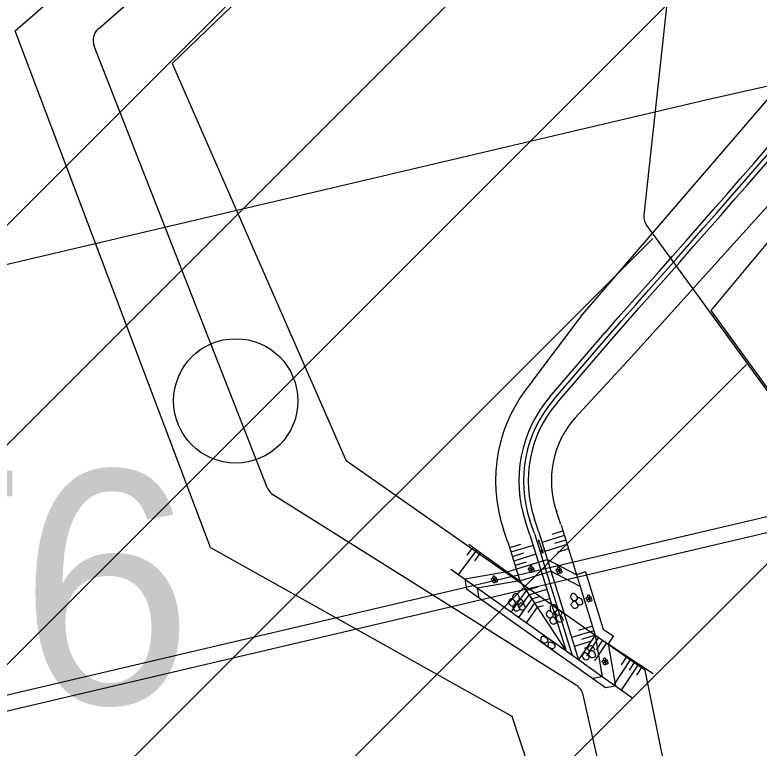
# Model space of a CAD drawing. Extents: x -510185 to -506993, y -1126306 to -1123642.
# Drawn here: x -508774.35 to -508726.45, y -1124982.01 to -1124934.82 of the extents above; entities that cross this region are included whole.
import ezdxf

# ---------------------------------------------------------------- set-up
doc = ezdxf.new("R2010")
doc.units = 0
for name, color, linetype in [('navrh', 7, 'Continuous'), ('parcelni hranice', 7, 'Continuous'), ('tunky', 7, 'Continuous'), ('u_popis', 7, 'Continuous'), ('u_soutok', 7, 'Continuous'), ('u_stávající', 7, 'Continuous'), ('u_tok Luha', 7, 'Continuous'), ('u_vysadba', 7, 'Continuous'), ('u_ČEPS nadzemní VVN', 7, 'Continuous'), ('ČEPS', 7, 'Continuous')]:
    doc.layers.add(name, color=color, linetype=linetype)

msp = doc.modelspace()

# ---------------------------------------------------------------- linework, layer by layer
at = {"layer": 'navrh'}
for p, q in [((-508737.802, -1124954.076), (-508722.605, -1124936.411)), ((-508734.666, -1124956.835), (-508719.179, -1124939.644))]:
    msp.add_line(p, q, dxfattribs=at)
msp.add_spline([(-508736.164, -1124955.486), (-508708.893, -1124923.231), (-508689.926, -1124896.928)], degree=3, dxfattribs=at)
at = {"layer": 'parcelni hranice'}
for p, q in [((-508774.33, -1124935.85), (-508741.4, -1124906.94)), ((-508734.97, -1124909.75), (-508764.23, -1124937.95)), ((-508761.77, -1124969.1), (-508774.33, -1124935.85)), ((-508764.23, -1124937.95), (-508753.03, -1124963.52)), ((-508733.8, -1124976.98), (-508753.03, -1124963.52)), ((-508761.77, -1124969.1), (-508742.36, -1124979.95)), ((-508733.8, -1124976.98), (-508730.25, -1124994.76)), ((-508742.36, -1124979.95), (-508737.99, -1124993.32))]:
    msp.add_line(p, q, dxfattribs=at)
at = {"layer": 'tunky'}
msp.add_circle((-508760.14, -1124959.658), 4, dxfattribs=at)
msp.add_circle((-508760.14, -1124959.658), 4, dxfattribs=at)
at = {"layer": 'u_soutok'}
for p, q in [((-508741.053, -1124958.417), (-508737.802, -1124954.076)), ((-508739.916, -1124959.394), (-508736.391, -1124955.29)), ((-508739.688, -1124959.59), (-508736.164, -1124955.486)), ((-508739.46, -1124959.785), (-508735.936, -1124955.681)), ((-508738.323, -1124960.762), (-508734.666, -1124956.835)), ((-508739.212, -1124967.62), (-508739.494, -1124966.782)), ((-508741.202, -1124968.29), (-508741.484, -1124967.453)), ((-508740.917, -1124968.195), (-508741.2, -1124967.357)), ((-508740.633, -1124968.099), (-508740.915, -1124967.261)), ((-508739.198, -1124967.661), (-508737.972, -1124971.611)), ((-508742.623, -1124968.769), (-508742.905, -1124967.932)), ((-508740.917, -1124968.195), (-508738.479, -1124976.047)), ((-508740.631, -1124968.106), (-508738.076, -1124976.333)), ((-508739.08, -1124968.043), (-508739.796, -1124968.265)), ((-508741.204, -1124968.284), (-508738.881, -1124975.762)), ((-508738.991, -1124968.329), (-508740.423, -1124968.774)), ((-508738.902, -1124968.616), (-508739.618, -1124968.838)), ((-508744.868, -1124969.073), (-508745.259, -1124969.59)), ((-508745.139, -1124968.873), (-508742.665, -1124970.66)), ((-508742.636, -1124968.728), (-508741.855, -1124971.246)), ((-508741.8, -1124968.892), (-508742.516, -1124969.115)), ((-508740.995, -1124968.956), (-508742.427, -1124969.401)), ((-508738.813, -1124968.902), (-508740.245, -1124969.347)), ((-508744.623, -1124969.247), (-508745.8, -1124970.803)), ((-508744.379, -1124969.421), (-508744.78, -1124969.952)), ((-508741.622, -1124969.465), (-508742.338, -1124969.688)), ((-508740.817, -1124969.529), (-508742.249, -1124969.974)), ((-508738.724, -1124969.189), (-508739.44, -1124969.411)), ((-508742.665, -1124970.66), (-508740.086, -1124969.859)), ((-508741.444, -1124970.038), (-508742.161, -1124970.261)), ((-508738.209, -1124970.847), (-508740.086, -1124969.859)), ((-508745.416, -1124971.129), (-508746.296, -1124970.505)), ((-508742.665, -1124970.66), (-508745.404, -1124971.127)), ((-508742.665, -1124970.66), (-508741.855, -1124971.246)), ((-508741.855, -1124971.246), (-508739.849, -1124970.623)), ((-508737.972, -1124971.611), (-508739.849, -1124970.623)), ((-508737.636, -1124970.669), (-508738.209, -1124970.847)), ((-508737.636, -1124970.669), (-508736.491, -1124974.354)), ((-508744.593, -1124971.712), (-508745.416, -1124971.129)), ((-508745.404, -1124971.127), (-508745.295, -1124971.766)), ((-508741.855, -1124971.246), (-508744.593, -1124971.712)), ((-508741.855, -1124971.246), (-508738.881, -1124975.762)), ((-508736.331, -1124978.121), (-508745.295, -1124971.766)), ((-508738.881, -1124975.762), (-508744.593, -1124971.712)), ((-508744.593, -1124971.712), (-508744.484, -1124972.352)), ((-508741.445, -1124971.867), (-508742.425, -1124973.249)), ((-508741.445, -1124971.867), (-508740.7, -1124971.635)), ((-508741.268, -1124972.136), (-508740.118, -1124971.779)), ((-508737.972, -1124971.611), (-508737.001, -1124974.735)), ((-508741.091, -1124972.405), (-508741.936, -1124973.596)), ((-508741.268, -1124972.136), (-508741.826, -1124972.922)), ((-508741.091, -1124972.405), (-508740.516, -1124972.226)), ((-508740.914, -1124972.674), (-508739.935, -1124972.37)), ((-508740.737, -1124972.943), (-508741.446, -1124973.943)), ((-508740.914, -1124972.674), (-508741.337, -1124973.269)), ((-508740.737, -1124972.943), (-508740.333, -1124972.817)), ((-508737.179, -1124974.162), (-508738.073, -1124974.44)), ((-508736.491, -1124974.354), (-508735.836, -1124974.789)), ((-508737.09, -1124974.449), (-508738.523, -1124974.894)), ((-508737.001, -1124974.735), (-508738.076, -1124976.333)), ((-508737.001, -1124974.735), (-508737.895, -1124975.013)), ((-508737.534, -1124976.058), (-508736.762, -1124974.894)), ((-508737.001, -1124974.735), (-508736.168, -1124975.289)), ((-508737.001, -1124974.735), (-508736.544, -1124977.419)), ((-508735.83, -1124974.78), (-508736.168, -1124975.289)), ((-508737.268, -1124975.133), (-508738.345, -1124975.467)), ((-508737.034, -1124976.39), (-508736.262, -1124975.226)), ((-508736.917, -1124975.67), (-508736.512, -1124975.06)), ((-508736.168, -1124975.289), (-508733.282, -1124977.205)), ((-508736.168, -1124975.289), (-508735.704, -1124978.014)), ((-508738.076, -1124976.333), (-508738.881, -1124975.762)), ((-508737.535, -1124975.53), (-508737.717, -1124975.586)), ((-508736.544, -1124977.419), (-508738.076, -1124976.333)), ((-508734.706, -1124976.26), (-508735.827, -1124977.95)), ((-508734.956, -1124976.094), (-508735.323, -1124976.648)), ((-508734.206, -1124976.592), (-508735.327, -1124978.282)), ((-508734.206, -1124976.592), (-508735.327, -1124978.282)), ((-508734.456, -1124976.426), (-508734.823, -1124976.98)), ((-508734.323, -1124977.311), (-508733.956, -1124976.758)), ((-508736.544, -1124977.419), (-508737.172, -1124977.525)), ((-508735.704, -1124978.014), (-508736.544, -1124977.419)), ((-508735.704, -1124978.014), (-508736.331, -1124978.121)), ((-508734.653, -1124978.76), (-508735.704, -1124978.014))]:
    msp.add_line(p, q, dxfattribs=at)
msp.add_lwpolyline([(-508740.678, -1124968.6), (-508740.612, -1124968.657), (-508740.642, -1124968.772), (-508740.596, -1124968.784), (-508740.374, -1124969.456), (-508740.401, -1124969.225), (-508740.374, -1124969.456), (-508740.493, -1124969.259)], dxfattribs=at)
for radius in [9.799, 8.3, 8, 7.7, 6.201]:
    msp.add_arc((-508733.619, -1124964.802), radius, 139.3459, 198.6283, dxfattribs=at)
for points in [[(-508736.393, -1124955.292), (-508709.13, -1124923.047), (-508690.169, -1124896.752)], [(-508735.934, -1124955.679), (-508708.657, -1124923.416), (-508689.682, -1124897.103)], [(-508741.273, -1124970.416), (-508741.254, -1124970.395), (-508741.228, -1124970.397), (-508741.196, -1124970.42), (-508741.167, -1124970.465), (-508741.155, -1124970.504), (-508741.167, -1124970.541), (-508741.19, -1124970.557), (-508741.237, -1124970.564), (-508741.263, -1124970.543), (-508741.292, -1124970.507), (-508741.302, -1124970.48), (-508741.295, -1124970.454), (-508741.282, -1124970.43), (-508741.268, -1124970.414)], [(-508741.195, -1124970.554), (-508741.176, -1124970.534), (-508741.15, -1124970.536), (-508741.118, -1124970.559), (-508741.089, -1124970.604), (-508741.077, -1124970.643), (-508741.089, -1124970.68), (-508741.111, -1124970.695), (-508741.159, -1124970.703), (-508741.185, -1124970.682), (-508741.213, -1124970.646), (-508741.224, -1124970.619), (-508741.217, -1124970.593), (-508741.203, -1124970.569), (-508741.19, -1124970.553)], [(-508741.099, -1124970.282), (-508741.143, -1124970.263), (-508741.178, -1124970.277), (-508741.214, -1124970.308), (-508741.22, -1124970.342), (-508741.21, -1124970.394)], [(-508741.153, -1124970.444), (-508741.136, -1124970.44), (-508741.102, -1124970.423), (-508741.073, -1124970.398), (-508741.064, -1124970.377), (-508741.066, -1124970.356), (-508741.08, -1124970.309), (-508741.102, -1124970.278)], [(-508740.954, -1124970.485), (-508740.959, -1124970.443), (-508740.973, -1124970.422), (-508741.002, -1124970.388), (-508741.041, -1124970.385), (-508741.085, -1124970.41), (-508741.105, -1124970.429), (-508741.102, -1124970.456), (-508741.078, -1124970.494), (-508741.072, -1124970.507)], [(-508741.052, -1124970.508), (-508741.033, -1124970.487), (-508741.007, -1124970.489), (-508740.975, -1124970.513), (-508740.946, -1124970.557), (-508740.934, -1124970.597), (-508740.946, -1124970.634), (-508740.969, -1124970.649), (-508741.016, -1124970.656), (-508741.042, -1124970.636), (-508741.07, -1124970.599), (-508741.081, -1124970.572), (-508741.074, -1124970.546), (-508741.06, -1124970.522), (-508741.047, -1124970.506)], [(-508739.486, -1124970.495), (-508739.467, -1124970.475), (-508739.441, -1124970.477), (-508739.409, -1124970.5), (-508739.38, -1124970.544), (-508739.368, -1124970.584), (-508739.38, -1124970.621), (-508739.403, -1124970.636), (-508739.45, -1124970.643), (-508739.476, -1124970.623), (-508739.504, -1124970.586), (-508739.515, -1124970.56), (-508739.508, -1124970.533), (-508739.494, -1124970.509), (-508739.481, -1124970.493)], [(-508739.312, -1124970.361), (-508739.356, -1124970.342), (-508739.391, -1124970.356), (-508739.427, -1124970.387), (-508739.433, -1124970.421), (-508739.423, -1124970.473)], [(-508739.366, -1124970.524), (-508739.349, -1124970.519), (-508739.315, -1124970.502), (-508739.286, -1124970.478), (-508739.277, -1124970.456), (-508739.279, -1124970.436), (-508739.293, -1124970.389), (-508739.315, -1124970.357)], [(-508739.167, -1124970.565), (-508739.172, -1124970.523), (-508739.186, -1124970.501), (-508739.215, -1124970.467), (-508739.254, -1124970.465), (-508739.298, -1124970.489), (-508739.318, -1124970.509), (-508739.315, -1124970.535), (-508739.291, -1124970.574), (-508739.285, -1124970.586)], [(-508739.265, -1124970.587), (-508739.246, -1124970.567), (-508739.22, -1124970.569), (-508739.188, -1124970.592), (-508739.159, -1124970.636), (-508739.147, -1124970.676), (-508739.159, -1124970.713), (-508739.181, -1124970.728), (-508739.229, -1124970.736), (-508739.255, -1124970.715), (-508739.283, -1124970.679), (-508739.294, -1124970.652), (-508739.287, -1124970.625), (-508739.273, -1124970.601), (-508739.26, -1124970.586)], [(-508743.646, -1124971.078), (-508743.626, -1124971.058), (-508743.601, -1124971.06), (-508743.569, -1124971.083), (-508743.54, -1124971.128), (-508743.528, -1124971.167), (-508743.54, -1124971.204), (-508743.562, -1124971.219), (-508743.609, -1124971.227), (-508743.636, -1124971.206), (-508743.664, -1124971.17), (-508743.675, -1124971.143), (-508743.667, -1124971.117), (-508743.654, -1124971.093), (-508743.641, -1124971.077)], [(-508743.472, -1124970.945), (-508743.516, -1124970.926), (-508743.551, -1124970.94), (-508743.587, -1124970.971), (-508743.593, -1124971.005), (-508743.583, -1124971.057)], [(-508743.526, -1124971.107), (-508743.509, -1124971.102), (-508743.475, -1124971.086), (-508743.446, -1124971.061), (-508743.437, -1124971.04), (-508743.438, -1124971.019), (-508743.453, -1124970.972), (-508743.474, -1124970.941)], [(-508743.327, -1124971.148), (-508743.332, -1124971.106), (-508743.346, -1124971.085), (-508743.375, -1124971.051), (-508743.414, -1124971.048), (-508743.458, -1124971.073), (-508743.477, -1124971.092), (-508743.475, -1124971.119), (-508743.451, -1124971.157), (-508743.445, -1124971.17)], [(-508739.408, -1124970.634), (-508739.389, -1124970.613), (-508739.363, -1124970.615), (-508739.331, -1124970.639), (-508739.302, -1124970.683), (-508739.29, -1124970.722), (-508739.302, -1124970.759), (-508739.324, -1124970.775), (-508739.372, -1124970.782), (-508739.398, -1124970.761), (-508739.426, -1124970.725), (-508739.437, -1124970.698), (-508739.43, -1124970.672), (-508739.416, -1124970.648), (-508739.403, -1124970.632)], [(-508743.568, -1124971.217), (-508743.548, -1124971.197), (-508743.523, -1124971.199), (-508743.491, -1124971.222), (-508743.462, -1124971.266), (-508743.45, -1124971.306), (-508743.462, -1124971.343), (-508743.484, -1124971.358), (-508743.531, -1124971.366), (-508743.557, -1124971.345), (-508743.586, -1124971.309), (-508743.597, -1124971.282), (-508743.589, -1124971.255), (-508743.576, -1124971.232), (-508743.562, -1124971.216)], [(-508743.425, -1124971.171), (-508743.405, -1124971.15), (-508743.38, -1124971.152), (-508743.348, -1124971.176), (-508743.319, -1124971.22), (-508743.307, -1124971.259), (-508743.319, -1124971.297), (-508743.341, -1124971.312), (-508743.388, -1124971.319), (-508743.415, -1124971.298), (-508743.443, -1124971.262), (-508743.454, -1124971.235), (-508743.446, -1124971.209), (-508743.433, -1124971.185), (-508743.419, -1124971.169)], [(-508738.503, -1124972.095), (-508738.446, -1124972.036), (-508738.372, -1124972.042), (-508738.281, -1124972.109), (-508738.197, -1124972.236), (-508738.163, -1124972.35), (-508738.197, -1124972.457), (-508738.262, -1124972.501), (-508738.398, -1124972.522), (-508738.473, -1124972.463), (-508738.555, -1124972.358), (-508738.587, -1124972.281), (-508738.565, -1124972.205), (-508738.526, -1124972.136), (-508738.487, -1124972.09)], [(-508742.49, -1124972.438), (-508742.433, -1124972.379), (-508742.359, -1124972.385), (-508742.268, -1124972.452), (-508742.184, -1124972.579), (-508742.15, -1124972.693), (-508742.184, -1124972.8), (-508742.249, -1124972.844), (-508742.385, -1124972.865), (-508742.46, -1124972.806), (-508742.542, -1124972.701), (-508742.574, -1124972.624), (-508742.552, -1124972.548), (-508742.513, -1124972.479), (-508742.474, -1124972.433)], [(-508741.98, -1124972.12), (-508742.106, -1124972.065), (-508742.207, -1124972.105), (-508742.311, -1124972.195), (-508742.327, -1124972.292), (-508742.3, -1124972.441)], [(-508742.128, -1124972.599), (-508742.079, -1124972.585), (-508741.982, -1124972.538), (-508741.897, -1124972.466), (-508741.873, -1124972.405), (-508741.877, -1124972.345), (-508741.917, -1124972.21), (-508741.98, -1124972.119)], [(-508741.588, -1124972.748), (-508741.602, -1124972.628), (-508741.643, -1124972.565), (-508741.727, -1124972.469), (-508741.839, -1124972.46), (-508741.965, -1124972.531), (-508742.022, -1124972.587), (-508742.015, -1124972.663), (-508741.946, -1124972.774), (-508741.928, -1124972.81)], [(-508738.155, -1124972.369), (-508738.098, -1124972.311), (-508738.024, -1124972.316), (-508737.933, -1124972.384), (-508737.849, -1124972.511), (-508737.815, -1124972.625), (-508737.849, -1124972.732), (-508737.914, -1124972.775), (-508738.049, -1124972.797), (-508738.125, -1124972.737), (-508738.207, -1124972.633), (-508738.239, -1124972.556), (-508738.216, -1124972.48), (-508738.178, -1124972.411), (-508738.139, -1124972.365)], [(-508737.562, -1124972.306), (-508737.542, -1124972.286), (-508737.516, -1124972.288), (-508737.485, -1124972.311), (-508737.456, -1124972.355), (-508737.444, -1124972.395), (-508737.456, -1124972.432), (-508737.478, -1124972.447), (-508737.525, -1124972.455), (-508737.551, -1124972.434), (-508737.58, -1124972.397), (-508737.591, -1124972.371), (-508737.583, -1124972.344), (-508737.57, -1124972.32), (-508737.556, -1124972.304)], [(-508737.484, -1124972.445), (-508737.464, -1124972.424), (-508737.438, -1124972.426), (-508737.407, -1124972.45), (-508737.378, -1124972.494), (-508737.366, -1124972.533), (-508737.378, -1124972.571), (-508737.4, -1124972.586), (-508737.447, -1124972.593), (-508737.473, -1124972.572), (-508737.502, -1124972.536), (-508737.513, -1124972.509), (-508737.505, -1124972.483), (-508737.492, -1124972.459), (-508737.478, -1124972.443)], [(-508737.388, -1124972.172), (-508737.431, -1124972.153), (-508737.467, -1124972.168), (-508737.503, -1124972.199), (-508737.508, -1124972.232), (-508737.499, -1124972.284)], [(-508737.441, -1124972.335), (-508737.424, -1124972.33), (-508737.391, -1124972.313), (-508737.361, -1124972.289), (-508737.353, -1124972.267), (-508737.354, -1124972.247), (-508737.368, -1124972.2), (-508737.39, -1124972.168)], [(-508737.242, -1124972.376), (-508737.247, -1124972.334), (-508737.262, -1124972.312), (-508737.291, -1124972.279), (-508737.33, -1124972.276), (-508737.373, -1124972.3), (-508737.393, -1124972.32), (-508737.391, -1124972.346), (-508737.367, -1124972.385), (-508737.361, -1124972.397)], [(-508737.341, -1124972.398), (-508737.321, -1124972.378), (-508737.295, -1124972.38), (-508737.264, -1124972.403), (-508737.235, -1124972.447), (-508737.223, -1124972.487), (-508737.235, -1124972.524), (-508737.257, -1124972.539), (-508737.304, -1124972.547), (-508737.33, -1124972.526), (-508737.359, -1124972.49), (-508737.37, -1124972.463), (-508737.362, -1124972.436), (-508737.349, -1124972.413), (-508737.335, -1124972.397)], [(-508742.214, -1124972.772), (-508742.157, -1124972.714), (-508742.083, -1124972.719), (-508741.992, -1124972.786), (-508741.908, -1124972.914), (-508741.874, -1124973.028), (-508741.908, -1124973.135), (-508741.972, -1124973.178), (-508742.108, -1124973.2), (-508742.183, -1124973.14), (-508742.266, -1124973.036), (-508742.298, -1124972.958), (-508742.275, -1124972.882), (-508742.237, -1124972.813), (-508742.198, -1124972.768)], [(-508741.853, -1124972.703), (-508741.797, -1124972.645), (-508741.722, -1124972.65), (-508741.631, -1124972.717), (-508741.548, -1124972.845), (-508741.513, -1124972.959), (-508741.548, -1124973.066), (-508741.612, -1124973.109), (-508741.748, -1124973.131), (-508741.823, -1124973.071), (-508741.906, -1124972.967), (-508741.937, -1124972.89), (-508741.915, -1124972.813), (-508741.877, -1124972.744), (-508741.837, -1124972.699)], [(-508739.561, -1124972.827), (-508739.687, -1124972.772), (-508739.788, -1124972.813), (-508739.892, -1124972.902), (-508739.908, -1124972.999), (-508739.881, -1124973.149)], [(-508739.716, -1124973.295), (-508739.667, -1124973.281), (-508739.569, -1124973.233), (-508739.485, -1124973.162), (-508739.46, -1124973.101), (-508739.464, -1124973.041), (-508739.505, -1124972.905), (-508739.568, -1124972.815)], [(-508738.461, -1124972.598), (-508738.405, -1124972.54), (-508738.33, -1124972.545), (-508738.239, -1124972.613), (-508738.155, -1124972.74), (-508738.121, -1124972.854), (-508738.156, -1124972.961), (-508738.22, -1124973.004), (-508738.356, -1124973.026), (-508738.431, -1124972.966), (-508738.513, -1124972.862), (-508738.545, -1124972.785), (-508738.523, -1124972.709), (-508738.485, -1124972.64), (-508738.445, -1124972.594)], [(-508740.063, -1124973.212), (-508740.006, -1124973.153), (-508739.932, -1124973.159), (-508739.841, -1124973.226), (-508739.757, -1124973.353), (-508739.722, -1124973.467), (-508739.757, -1124973.574), (-508739.821, -1124973.618), (-508739.957, -1124973.639), (-508740.032, -1124973.58), (-508740.115, -1124973.475), (-508740.146, -1124973.398), (-508740.124, -1124973.322), (-508740.086, -1124973.253), (-508740.047, -1124973.207)], [(-508739.142, -1124973.412), (-508739.157, -1124973.292), (-508739.198, -1124973.229), (-508739.282, -1124973.133), (-508739.394, -1124973.124), (-508739.519, -1124973.195), (-508739.577, -1124973.251), (-508739.57, -1124973.327), (-508739.501, -1124973.438), (-508739.483, -1124973.475)], [(-508739.426, -1124973.477), (-508739.369, -1124973.419), (-508739.295, -1124973.424), (-508739.204, -1124973.491), (-508739.12, -1124973.619), (-508739.086, -1124973.733), (-508739.12, -1124973.84), (-508739.185, -1124973.883), (-508739.32, -1124973.905), (-508739.396, -1124973.845), (-508739.478, -1124973.741), (-508739.51, -1124973.664), (-508739.487, -1124973.587), (-508739.449, -1124973.519), (-508739.41, -1124973.473)], [(-508739.838, -1124973.611), (-508739.781, -1124973.553), (-508739.707, -1124973.558), (-508739.616, -1124973.625), (-508739.532, -1124973.753), (-508739.497, -1124973.867), (-508739.532, -1124973.974), (-508739.596, -1124974.017), (-508739.732, -1124974.039), (-508739.807, -1124973.979), (-508739.89, -1124973.875), (-508739.921, -1124973.798), (-508739.899, -1124973.721), (-508739.861, -1124973.652), (-508739.822, -1124973.607)], [(-508740.477, -1124974.902), (-508740.447, -1124974.827), (-508740.377, -1124974.804), (-508740.268, -1124974.831), (-508740.143, -1124974.916), (-508740.068, -1124975.008), (-508740.06, -1124975.119), (-508740.102, -1124975.183), (-508740.219, -1124975.254), (-508740.31, -1124975.228), (-508740.426, -1124975.163), (-508740.483, -1124975.104), (-508740.492, -1124975.026), (-508740.483, -1124974.948), (-508740.464, -1124974.891)], [(-508740.012, -1124975.269), (-508739.982, -1124975.194), (-508739.912, -1124975.171), (-508739.803, -1124975.198), (-508739.678, -1124975.283), (-508739.603, -1124975.375), (-508739.595, -1124975.486), (-508739.637, -1124975.55), (-508739.754, -1124975.621), (-508739.845, -1124975.595), (-508739.96, -1124975.53), (-508740.018, -1124975.471), (-508740.027, -1124975.393), (-508740.018, -1124975.315), (-508739.999, -1124975.258)], [(-508737.746, -1124975.908), (-508737.69, -1124975.85), (-508737.617, -1124975.856), (-508737.526, -1124975.923), (-508737.443, -1124976.049), (-508737.409, -1124976.162), (-508737.443, -1124976.268), (-508737.507, -1124976.311), (-508737.642, -1124976.333), (-508737.716, -1124976.274), (-508737.798, -1124976.17), (-508737.83, -1124976.093), (-508737.808, -1124976.018), (-508737.77, -1124975.949), (-508737.731, -1124975.904)], [(-508737.057, -1124975.711), (-508737.071, -1124975.592), (-508737.112, -1124975.53), (-508737.195, -1124975.434), (-508737.306, -1124975.426), (-508737.431, -1124975.496), (-508737.488, -1124975.551), (-508737.481, -1124975.627), (-508737.413, -1124975.737), (-508737.395, -1124975.773)], [(-508737.338, -1124975.776), (-508737.282, -1124975.718), (-508737.208, -1124975.723), (-508737.118, -1124975.79), (-508737.035, -1124975.916), (-508737, -1124976.029), (-508737.035, -1124976.135), (-508737.099, -1124976.178), (-508737.233, -1124976.2), (-508737.308, -1124976.141), (-508737.39, -1124976.037), (-508737.421, -1124975.961), (-508737.399, -1124975.885), (-508737.361, -1124975.817), (-508737.322, -1124975.771)], [(-508736.518, -1124976.363), (-508736.498, -1124976.343), (-508736.473, -1124976.345), (-508736.441, -1124976.368), (-508736.412, -1124976.412), (-508736.4, -1124976.452), (-508736.412, -1124976.489), (-508736.434, -1124976.504), (-508736.481, -1124976.512), (-508736.508, -1124976.491), (-508736.536, -1124976.455), (-508736.547, -1124976.428), (-508736.539, -1124976.401), (-508736.526, -1124976.378), (-508736.513, -1124976.362)], [(-508736.344, -1124976.23), (-508736.388, -1124976.211), (-508736.423, -1124976.225), (-508736.459, -1124976.256), (-508736.465, -1124976.289), (-508736.455, -1124976.341)], [(-508736.398, -1124976.392), (-508736.381, -1124976.387), (-508736.347, -1124976.371), (-508736.318, -1124976.346), (-508736.309, -1124976.325), (-508736.31, -1124976.304), (-508736.325, -1124976.257), (-508736.346, -1124976.225)], [(-508736.199, -1124976.433), (-508736.204, -1124976.391), (-508736.218, -1124976.369), (-508736.247, -1124976.336), (-508736.286, -1124976.333), (-508736.33, -1124976.358), (-508736.349, -1124976.377), (-508736.347, -1124976.403), (-508736.323, -1124976.442), (-508736.317, -1124976.454)], [(-508736.44, -1124976.502), (-508736.42, -1124976.482), (-508736.395, -1124976.484), (-508736.363, -1124976.507), (-508736.334, -1124976.551), (-508736.322, -1124976.591), (-508736.334, -1124976.628), (-508736.356, -1124976.643), (-508736.403, -1124976.65), (-508736.429, -1124976.63), (-508736.458, -1124976.593), (-508736.469, -1124976.567), (-508736.461, -1124976.54), (-508736.448, -1124976.516), (-508736.434, -1124976.5)], [(-508736.297, -1124976.455), (-508736.277, -1124976.435), (-508736.252, -1124976.437), (-508736.22, -1124976.46), (-508736.191, -1124976.505), (-508736.179, -1124976.544), (-508736.191, -1124976.581), (-508736.213, -1124976.596), (-508736.26, -1124976.604), (-508736.286, -1124976.583), (-508736.315, -1124976.547), (-508736.326, -1124976.52), (-508736.318, -1124976.494), (-508736.305, -1124976.47), (-508736.291, -1124976.454)]]:
    msp.add_spline(points, degree=3, dxfattribs=at)
at = {"layer": 'u_stávající'}
for p, q in [((-508838.068, -1125011.55), (-508691.31, -1124864.792)), ((-508839.256, -1125026.88), (-508706.178, -1124893.802)), ((-508840.444, -1125042.211), (-508730.999, -1124932.766)), ((-508732.373, -1124933.916), (-508733.864, -1124947.706)), ((-508733.678, -1124948.402), (-508714.282, -1124975.023)), ((-508838.614, -1125054.523), (-508733.294, -1124949.202)), ((-508831.707, -1125061.757), (-508727.26, -1124957.31)), ((-508824.264, -1125068.456), (-508721.226, -1124965.419))]:
    msp.add_line(p, q, dxfattribs=at)
msp.add_arc((-508732.87, -1124947.813), 1, 173.8298, 216.076, dxfattribs=at)
at = {"layer": 'u_tok Luha'}
for p, q in [((-508768.983, -1124935.721), (-508739.031, -1124909.432)), ((-508758.108, -1124965.237), (-508769.255, -1124936.838)), ((-508738.227, -1124977.948), (-508757.709, -1124965.719)), ((-508734.393, -1124993.38), (-508737.784, -1124978.572))]:
    msp.add_line(p, q, dxfattribs=at)
for centre, start, end in [((-508768.324, -1124936.473), 131.2734, 201.43), ((-508757.177, -1124964.872), 201.43, 237.882), ((-508738.759, -1124978.795), 12.8968, 57.882)]:
    msp.add_arc(centre, 1, start, end, dxfattribs=at)
at = {"layer": 'u_vysadba'}
msp.add_lwpolyline([(-508573.271, -1124905.179), (-508693.434, -1124932.21), (-508701.297, -1124937.124), (-508707.686, -1124938.844), (-508716.041, -1124937.616), (-508729.556, -1124953.834), (-508713.829, -1124975.458), (-508717.761, -1124995.362), (-508574.5, -1124962.68)], close=True, dxfattribs=at)
at = {"layer": 'u_ČEPS nadzemní VVN'}
for points in [[(-510185.046, -1125336.688), (-510011.439, -1125269.939), (-509690.539, -1125194.073), (-509367.077, -1125118.369), (-509051.235, -1125043.524), (-508723.83, -1124966.6), (-508395.537, -1124892.877), (-508077.367, -1124819.87), (-507910.717, -1124779.681)], [(-510185.046, -1125337.759), (-510011.143, -1125270.897), (-509690.311, -1125195.047), (-509366.847, -1125119.343), (-509051.005, -1125044.498), (-508723.606, -1124967.574), (-508395.315, -1124893.853), (-508077.137, -1124820.844), (-507910.717, -1124780.71)]]:
    msp.add_lwpolyline(points, dxfattribs=at)
at = {"layer": 'ČEPS'}
msp.add_lwpolyline([(-510185.046, -1125307.76), (-510019.426, -1125244.083), (-509696.722, -1125167.791), (-509373.266, -1125092.089), (-509057.435, -1125017.246), (-508729.876, -1124940.285), (-508401.514, -1124866.548), (-508083.55, -1124793.588), (-507889.999, -1124746.911)], dxfattribs=at)

# ---------------------------------------------------------------- texts
at = {"layer": 'u_popis'}
msp.add_text('T6', height=15, dxfattribs=at).set_placement((-508786.301, -1124979.145))

doc.saveas('drawing.dxf')
